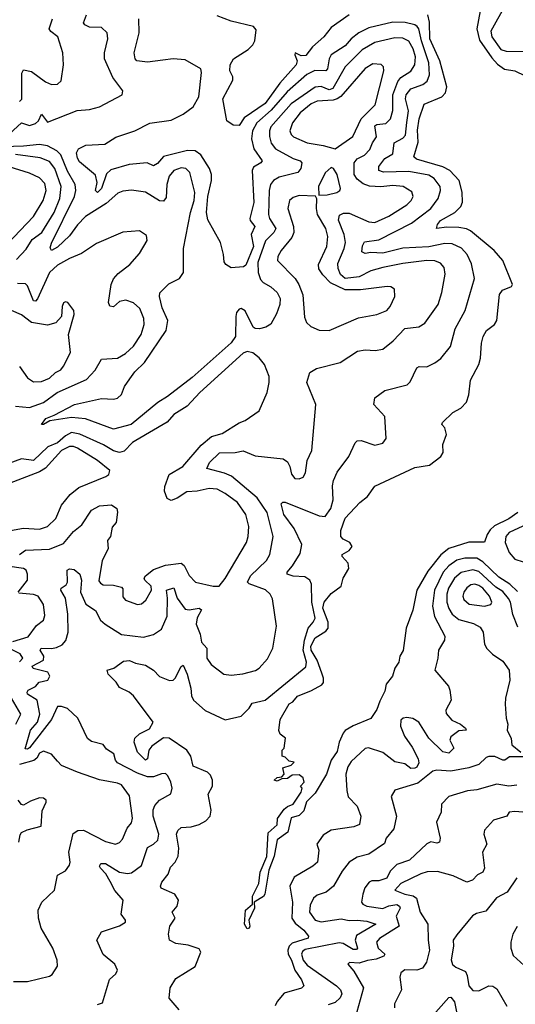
# Model space of a CAD drawing. Extents: x 1552294 to 1694791, y 811929 to 917222.
# Tile 629 of 643: x 1688215 to 1690698, y 888173 to 893100. Entities that reach past the tile are written whole.
import ezdxf

# ---------------------------------------------------------------- set-up
doc = ezdxf.new("R2010")
doc.units = 0

msp = doc.modelspace()

# ---------------------------------------------------------------- linework, layer by layer
at = {"layer": '0CON10XD'}
for points in [[(1690521.8, 893145), (1690505.9, 893055), (1690518.5, 892998.5), (1690580.1, 892910.1), (1690608, 892878), (1690643.4, 892853.4), (1690695, 892844.5), (1690795.6, 892795.6)], [(1690649.1, 893175), (1690575, 893042.5), (1690580, 893015), (1690625, 892951.2), (1690652.8, 892942.8), (1690741.6, 892941.6)], [(1688165, 892529.2), (1688225, 892584.7), (1688265, 892570.6), (1688295, 892580.2), (1688310.6, 892595), (1688325, 892627.8), (1688355, 892587.9), (1688503.6, 892646.4), (1688565, 892651.8), (1688615, 892664.5), (1688728.8, 892725), (1688731.4, 892745), (1688681.9, 892811.9), (1688641.1, 892905), (1688640.7, 892935), (1688656.9, 893005), (1688653.6, 893035), (1688625, 893060.7), (1688565, 893062.4), (1688541.8, 893075), (1688535.4, 893085), (1688549.6, 893125)], [(1688215, 892691.8), (1688227.1, 892702.9), (1688227.1, 892832.9), (1688235, 892848.8), (1688275, 892841.8), (1688345, 892789.5), (1688375, 892775.6), (1688405, 892778.6), (1688422.5, 892795), (1688435.6, 892875), (1688431.9, 892935), (1688406.9, 893015), (1688371.4, 893041.4), (1688364, 893055), (1688379.7, 893105)], [(1688905, 892381.5), (1688885, 892368.5), (1688854.7, 892384.7), (1688764.1, 892375.9), (1688671.6, 892348.4), (1688650.7, 892329.3), (1688625.5, 892255), (1688605, 892235.6), (1688595.6, 892245), (1688604.1, 892285), (1688595, 892322.5), (1688515, 892388.9), (1688505, 892406.7), (1688500, 892435), (1688510, 892455), (1688547.5, 892472.5), (1688642.6, 892477.4), (1688697.4, 892512.6), (1688791.9, 892545), (1688867.8, 892582.2), (1688975, 892598.1), (1689035, 892627.5), (1689084.4, 892665), (1689112.5, 892715), (1689125.9, 892835.9), (1689122, 892855), (1689045, 892900), (1688985, 892905.4), (1688932.4, 892897.6), (1688855, 892887.7), (1688802, 892895), (1688794.4, 892905), (1688789.5, 892935), (1688814.5, 893035), (1688812.9, 893105)], [(1689865, 893125.4), (1689775, 893060.6), (1689739.2, 893015), (1689681.6, 892965), (1689648.7, 892921.3), (1689625, 892919.7), (1689594.6, 892935.4), (1689593.2, 892925), (1689605.2, 892895.2), (1689600.6, 892875), (1689517.8, 892782.2), (1689445, 892681), (1689340.3, 892609.7), (1689315, 892571.4), (1689285, 892572.5), (1689252.5, 892595), (1689233, 892705), (1689282.3, 892797.7), (1689282.3, 892815), (1689268.6, 892845), (1689270.5, 892875), (1689285.7, 892905), (1689359.5, 892950.5), (1689383.5, 892975), (1689393.9, 892995), (1689399.1, 893049.1), (1689386.4, 893066.4), (1689275, 893093.1), (1689205, 893119.2)], [(1690523.6, 891406.4), (1690528.2, 891481.8), (1690536.9, 891515), (1690554.1, 891545), (1690593.8, 891575), (1690605.5, 891594.5), (1690619, 891725), (1690633.6, 891746.4), (1690678, 891765), (1690684.2, 891775), (1690635, 891895.4), (1690592, 891945), (1690474.1, 892044.1), (1690454, 892054), (1690415, 892060.4), (1690355, 892062.5), (1690302.5, 892055), (1690307.5, 892075), (1690322.3, 892095), (1690394.6, 892135), (1690424.7, 892165), (1690433.2, 892186.8), (1690432.4, 892237.6), (1690416.2, 892296.2), (1690370.5, 892345), (1690335, 892363.6), (1690203.3, 892403.3), (1690190, 892415), (1690212, 892488), (1690207.9, 892547.9), (1690215.8, 892605), (1690242.1, 892677.9), (1690329.2, 892715), (1690347.6, 892735), (1690354.8, 892765), (1690319.3, 892895), (1690269.7, 893005), (1690267.9, 893087.9), (1690260.3, 893125)], [(1689015, 888145.7), (1688964.7, 888204.7), (1688968.7, 888255), (1688996.8, 888303.2), (1689095, 888363.2), (1689122.3, 888435), (1689115, 888450.6), (1689058.7, 888468.7), (1688997.3, 888477.3), (1688965.8, 888495), (1688961.4, 888525), (1688967.3, 888565), (1688993.8, 888605), (1688978.6, 888635), (1689004.6, 888665), (1689011.4, 888695), (1688992.5, 888725), (1688923.8, 888755), (1688920, 888765), (1688926.9, 888785), (1688959.6, 888825), (1688970.7, 888859.3), (1688995, 888884.4), (1689010, 888915), (1689012.1, 888955), (1689001.6, 889025), (1689007, 889043), (1689025, 889057.3), (1689075, 889061), (1689115, 889073.1), (1689148.2, 889091.8), (1689169.1, 889115), (1689174.7, 889145), (1689160, 889225), (1689180.5, 889265), (1689181.1, 889295), (1689170.4, 889320.4), (1689155.6, 889335), (1689085.2, 889365.2), (1689073.2, 889415), (1689052.8, 889445), (1688965, 889505.5), (1688935, 889506), (1688876.8, 889465), (1688862.3, 889445), (1688855, 889401.1), (1688845, 889395.4), (1688805.8, 889435.8), (1688788.8, 889485), (1688791.9, 889505), (1688815, 889526.5), (1688865, 889552.3), (1688883.8, 889585), (1688785, 889716.5), (1688763.1, 889735), (1688715, 889758.6), (1688699.4, 889785), (1688658, 889825), (1688654, 889846), (1688687.5, 889855), (1688735, 889891.1), (1688765, 889894.4), (1688795, 889881.2), (1688845, 889871.2), (1688885.6, 889845.6), (1688915, 889813.8), (1688966.5, 889793.5), (1688985, 889795.6), (1688995, 889805.6), (1689025, 889864), (1689035, 889870), (1689054.7, 889825), (1689072.9, 889755), (1689076.5, 889716.5), (1689086.4, 889695), (1689144.2, 889644.2), (1689245, 889597.1), (1689325, 889614.8), (1689365.4, 889655), (1689379.3, 889680.7), (1689445.2, 889694.8), (1689648.1, 889861.9), (1689651.4, 889885), (1689635.9, 889945), (1689642.7, 889995), (1689659.8, 890055), (1689686.2, 890085), (1689695.3, 890104.8), (1689679.1, 890185), (1689677.5, 890275), (1689668, 890295), (1689643.1, 890313.1), (1689585, 890316.2), (1689555.6, 890325.6), (1689554.4, 890335), (1689582.6, 890367.4), (1689620.9, 890429.1), (1689627.9, 890475), (1689590, 890555), (1689538.2, 890625), (1689525, 890677.5), (1689533.3, 890686.7), (1689545, 890686.7), (1689715, 890617.7), (1689745, 890614.4), (1689774.3, 890655), (1689785, 890697.5), (1689782.4, 890767.6), (1689786.5, 890795), (1689805, 890836), (1689864.4, 890915), (1689895, 890983.3), (1689905, 890993.8), (1689925, 890994.2), (1689995, 890971.4), (1690035, 890982), (1690050.8, 891005), (1690044.2, 891115), (1689990, 891175), (1689995, 891207.5), (1690045, 891244.4), (1690156.9, 891273.1), (1690171.1, 891288.9), (1690205, 891358.8), (1690215.8, 891364.2), (1690255, 891362.9), (1690295, 891382.9), (1690324.6, 891405.4), (1690372.5, 891465), (1690396, 891554), (1690446.7, 891645), (1690492.9, 891805), (1690478.8, 891878.8), (1690456.7, 891925), (1690427.8, 891957.8), (1690381.1, 891978.9), (1690345, 891981.3), (1690265, 891963.8), (1690135, 891957.3), (1690035, 891931.6), (1689975, 891934.7), (1689945, 891930), (1689929.2, 891939.2), (1689931.8, 891968.2), (1689941.7, 891988.2), (1690015, 891999.4), (1690177.3, 892082.7), (1690274.2, 892155.8), (1690311.3, 892205), (1690322.9, 892245), (1690322.1, 892265), (1690291.1, 892305), (1690265, 892322), (1690165, 892341), (1690038.1, 892338.1), (1690013.5, 892345), (1690013.5, 892365), (1690044.7, 892405.3), (1690085, 892428.5), (1690090.8, 892485), (1690135, 892507.5), (1690148.2, 892521.8), (1690154.6, 892585.4), (1690162.2, 892645), (1690148.4, 892705), (1690150.8, 892725), (1690174.6, 892755), (1690235, 892776.4), (1690257, 892793), (1690267.3, 892825), (1690265.5, 892884.5), (1690228.4, 892995), (1690215.2, 893055), (1690207, 893067), (1690195, 893075.3), (1690145.9, 893085.9), (1690085, 893088.7), (1689965, 893059.8), (1689913.9, 893035), (1689875, 893004.7), (1689845, 892970.3), (1689775.6, 892924.4), (1689765.2, 892904.8), (1689756.7, 892855), (1689749.1, 892845), (1689693.5, 892846.5), (1689653.9, 892826.1), (1689555, 892739.5), (1689475, 892648.1), (1689403, 892585), (1689381, 892545), (1689376.4, 892505), (1689388.3, 892455), (1689430, 892395), (1689423.6, 892385), (1689387, 892363), (1689380, 892345), (1689387.5, 892185), (1689367.6, 892105), (1689369.1, 892095), (1689392.7, 892065), (1689374.8, 892025), (1689386.1, 891965), (1689348.3, 891871.7), (1689336.1, 891863.9), (1689275, 891859), (1689248.4, 891875), (1689239.6, 891889.6), (1689236.9, 891925), (1689221.1, 891985), (1689158.3, 892098.3), (1689151.1, 892135), (1689157.3, 892215), (1689176.7, 892295), (1689176.6, 892325), (1689166.6, 892356.6), (1689123.5, 892423.5), (1689094.8, 892444.8), (1689056.5, 892446.5), (1688935, 892416.7), (1688905, 892381.5)], [(1690254.8, 891895.2), (1690135, 891881), (1690035, 891860.6), (1689975, 891844.4), (1689915, 891813.9), (1689845, 891805.9), (1689821.7, 891825), (1689810.5, 891855), (1689809.1, 891880.9), (1689840.4, 891955), (1689846.7, 891985), (1689840.2, 892025), (1689812.1, 892097.9), (1689817, 892123), (1689837.8, 892132.2), (1689865, 892132.6), (1689965, 892088.4), (1689995, 892086.2), (1690065, 892117), (1690155, 892174.1), (1690176.2, 892195), (1690185.4, 892215), (1690178.8, 892238.8), (1690135.6, 892265.6), (1690085, 892270.4), (1690025, 892263.7), (1689967.6, 892267.6), (1689935, 892279.7), (1689905, 892302.9), (1689890.8, 892325), (1689890, 892385), (1689905, 892403.8), (1689943, 892423), (1689969.1, 892450.9), (1689981.9, 892485), (1690002.2, 892515), (1689995, 892569.6), (1690005, 892575.9), (1690049.6, 892580.4), (1690072.4, 892605), (1690084.4, 892645.6), (1690083.8, 892725), (1690108.9, 892791.1), (1690125, 892810.9), (1690175, 892843.4), (1690193.8, 892875), (1690197.8, 892915), (1690186.2, 892955), (1690165, 892992.5), (1690135, 893008.4), (1690095, 893010.4), (1689995, 892987.1), (1689930.7, 892949.3), (1689845.4, 892864.6), (1689783.4, 892756.6), (1689765, 892749.3), (1689725, 892765.5), (1689695, 892762.5), (1689575, 892680), (1689473.9, 892565), (1689466.1, 892545), (1689466.4, 892516.4), (1689475, 892483.3), (1689497.5, 892455), (1689585, 892406.2), (1689620.6, 892395), (1689628.5, 892385), (1689623.2, 892355), (1689609.4, 892335), (1689515, 892311.8), (1689487.5, 892295), (1689472.4, 892275), (1689464.8, 892245.2), (1689461.6, 892125), (1689467.1, 892105), (1689497.8, 892055), (1689488.9, 892035), (1689446.6, 891993.4), (1689408.8, 891885), (1689410.4, 891835), (1689421, 891801), (1689434.6, 891785), (1689472.9, 891762.9), (1689505.3, 891735), (1689520.4, 891705), (1689519.1, 891675), (1689502.2, 891627.8), (1689472.7, 891577.3), (1689447.8, 891562.3), (1689416, 891554), (1689395, 891555.1), (1689385, 891562.2), (1689345, 891643.4), (1689325, 891654.8), (1689315, 891651.2), (1689302, 891635), (1689297.7, 891615), (1689296, 891515), (1689275, 891483), (1689080.2, 891309.8), (1688955.9, 891214.1), (1688906.9, 891185), (1688774.2, 891075), (1688685, 891051.9), (1688545, 891103.8), (1688475, 891110.5), (1688366.1, 891093.9), (1688335, 891074.4), (1688324.4, 891074.4), (1688346, 891105), (1688388.8, 891121.2), (1688489.4, 891175), (1688625, 891205.7), (1688685, 891202), (1688705, 891207.3), (1688725, 891225.6), (1688740.8, 891265), (1688767.3, 891302.7), (1688791.6, 891338.4), (1688841, 891385), (1688949.2, 891545), (1688957.2, 891595), (1688928.7, 891658.7), (1688915.3, 891714.7), (1688916.7, 891733.3), (1688961.9, 891778.1), (1689015.5, 891805), (1689036.2, 891835), (1689036.2, 891955), (1689071.2, 892135), (1689089.2, 892195), (1689092.8, 892235), (1689067.1, 892335), (1689047.8, 892355), (1689025, 892359.5), (1688986.9, 892345), (1688965, 892317.3), (1688952.5, 892275), (1688949, 892211), (1688935, 892192.5), (1688915, 892194.1), (1688845, 892237.7), (1688775, 892247.3), (1688732.1, 892242.1), (1688707.6, 892232.4), (1688649.2, 892180.9), (1688544.7, 892115), (1688505, 892074.1), (1688465, 892018.1), (1688405, 891961.6), (1688375, 891946), (1688368.3, 891958.3), (1688375, 891982.9), (1688489.8, 892215), (1688497, 892245), (1688493.6, 892275), (1688455, 892342.2), (1688421.7, 892425), (1688400.8, 892445), (1688355, 892469.2), (1688315, 892475.1), (1688235, 892467), (1688135, 892464.2)], [(1689795, 892454.3), (1689884.3, 892515.7), (1689926.3, 892605), (1689995.3, 892675), (1690040, 892845), (1690037.8, 892865), (1690026.6, 892876.6), (1689985, 892880.4), (1689945, 892856), (1689823.3, 892716.8), (1689806.1, 892703.9), (1689785, 892697.2), (1689705, 892692.4), (1689675, 892679.8), (1689619.7, 892635), (1689582.1, 892585), (1689568.2, 892545), (1689575.3, 892525.3), (1689586.9, 892515), (1689655, 892484.1), (1689735, 892471.3), (1689795, 892454.3)], [(1688199.1, 891900.9), (1688247.3, 891952.7), (1688278.8, 892001.2), (1688327.1, 892035), (1688388.3, 892135), (1688416.6, 892205), (1688424.1, 892265), (1688391.1, 892355), (1688365, 892390.2), (1688318.4, 892408.4), (1688195, 892425.4)], [(1688152.1, 891977.9), (1688284.8, 892115.2), (1688332.6, 892195), (1688347.8, 892245), (1688341.5, 892281.5), (1688315, 892308.7), (1688265, 892331.9), (1688163.6, 892363.6)], [(1689713, 892223), (1689755, 892224.5), (1689803.9, 892236.1), (1689819.2, 892245), (1689823.1, 892255), (1689805, 892325.8), (1689786.4, 892356.4), (1689775, 892360), (1689745, 892334), (1689712.5, 892265), (1689713, 892223)], [(1689765, 891544.7), (1689911.9, 891608.1), (1690005, 891624.4), (1690053.8, 891645), (1690070.8, 891665), (1690094, 891715), (1690092, 891752), (1690074.3, 891764.3), (1690055.5, 891765.5), (1689921.9, 891748.1), (1689845, 891748.4), (1689773, 891783), (1689733.2, 891823.2), (1689714.4, 891854.4), (1689711.7, 891875), (1689754.3, 891965), (1689759.6, 892015), (1689748, 892055), (1689707.6, 892125), (1689701.3, 892155), (1689704.1, 892204.1), (1689696.7, 892216.7), (1689615, 892220.4), (1689585, 892211.5), (1689566.7, 892195), (1689559.2, 892155), (1689587.1, 892065), (1689589.3, 892035), (1689578.8, 892011.2), (1689525.2, 891944.8), (1689508.9, 891915), (1689506.2, 891895), (1689594.5, 891805), (1689613.8, 891775), (1689633.3, 891723.3), (1689642.7, 891612.7), (1689651.8, 891585), (1689674.4, 891565), (1689715, 891547.2), (1689765, 891544.7)], [(1688195, 891166.1), (1688265, 891160.6), (1688334.2, 891185), (1688403.9, 891235), (1688550.4, 891299.6), (1688594.1, 891345.9), (1688625, 891401.4), (1688705, 891406.9), (1688745, 891430.7), (1688785, 891467.3), (1688823.7, 891525), (1688839.8, 891575), (1688837.9, 891605), (1688817.8, 891655), (1688785, 891683.8), (1688746.7, 891696.7), (1688715, 891691), (1688685, 891664.2), (1688667.2, 891667.2), (1688659.6, 891685), (1688674.2, 891775.7), (1688685.8, 891804.2), (1688708.8, 891831.2), (1688766.9, 891875), (1688815, 891930), (1688854, 891995), (1688850.3, 892020.3), (1688815, 892044.3), (1688732.1, 892037.9), (1688599.6, 891980.4), (1688525, 891930), (1688465, 891906), (1688405, 891872.1), (1688365, 891835.4), (1688305, 891704.2), (1688295, 891691.4), (1688285, 891694.4), (1688255, 891769.4), (1688245, 891777.9), (1688205, 891779.6)], [(1688605, 888171.9), (1688629.7, 888180.3), (1688665, 888297.5), (1688696.7, 888325), (1688706.2, 888345), (1688692, 888375), (1688633.4, 888423.4), (1688602, 888495), (1688625, 888535.7), (1688715, 888566.2), (1688745.8, 888585), (1688745.7, 888595), (1688724, 888625), (1688733.8, 888695), (1688692.9, 888742.9), (1688668.4, 888788.4), (1688646.5, 888826.5), (1688619.7, 888855), (1688615.3, 888865), (1688622.1, 888877.9), (1688645, 888878.6), (1688716, 888835), (1688755, 888828.4), (1688775, 888831.4), (1688825, 888868.5), (1688855, 888958.2), (1688886.4, 888975), (1688908.2, 888995), (1688912.5, 889025), (1688884.4, 889115), (1688883.6, 889146.4), (1688891.6, 889168.4), (1688915, 889194.6), (1688972.7, 889227.3), (1688978.5, 889255), (1688972.1, 889285), (1688957.2, 889317.2), (1688945, 889328.1), (1688925, 889327.1), (1688885, 889311.9), (1688855, 889311.5), (1688805, 889330.4), (1688705, 889382.2), (1688694.8, 889394.8), (1688686.4, 889426.4), (1688650.8, 889450.7), (1688633.3, 889473.3), (1688575, 889488.5), (1688555, 889502.9), (1688506.9, 889605), (1688455, 889654.2), (1688425, 889664.3), (1688405, 889662.9), (1688375, 889599.2), (1688265, 889456.5), (1688255, 889449.5), (1688242.2, 889452.2), (1688270.4, 889545), (1688304.6, 889585), (1688316.4, 889625), (1688302.6, 889695), (1688254.8, 889724.8), (1688252.8, 889735), (1688257.8, 889745), (1688295, 889763.4), (1688312.5, 889785), (1688356.7, 889795), (1688366.5, 889815), (1688356, 889835), (1688283.2, 889853.2), (1688278.5, 889865), (1688334.8, 889895.2), (1688337.1, 889915), (1688318.5, 889945), (1688323.3, 889955), (1688375, 889953.5), (1688400.5, 889959.5), (1688428.3, 889971.7), (1688446.7, 889993.3), (1688458.4, 890035), (1688457, 890125), (1688445.2, 890205), (1688421, 890245), (1688423.8, 890256.2), (1688447.7, 890272.3), (1688455.3, 890285), (1688453.9, 890346.1), (1688465, 890352.5), (1688488.5, 890348.5), (1688516, 890326), (1688525.2, 890295), (1688520.2, 890235), (1688546.2, 890176.2), (1688595, 890144.4), (1688620.9, 890095), (1688643.3, 890075), (1688725, 890023.2), (1688835, 890010.9), (1688885, 890024.4), (1688925, 890051.4), (1688954.7, 890115), (1688956.1, 890205), (1688950, 890245), (1688987, 890257), (1689004.8, 890205), (1689045, 890151.1), (1689065, 890147.1), (1689115, 890155.9), (1689126.8, 890146.8), (1689105, 890106.7), (1689099.5, 890075), (1689119.1, 890025), (1689125.9, 889985.9), (1689152.9, 889955), (1689152.5, 889905), (1689174.6, 889874.6), (1689237.5, 889825), (1689275, 889820.6), (1689333.6, 889826.4), (1689396.1, 889843.9), (1689415, 889855.7), (1689457.3, 889902.7), (1689482.7, 889955), (1689502.1, 890065), (1689482.1, 890202.1), (1689469.5, 890225), (1689446.8, 890246.8), (1689365, 890277.1), (1689356.6, 890285), (1689372.2, 890317.8), (1689451.5, 890395), (1689468.5, 890425), (1689485.4, 890515), (1689455.1, 890635.1), (1689405, 890708.4), (1689275.7, 890815.7), (1689241.8, 890831.8), (1689152, 890855), (1689166.4, 890885), (1689216.9, 890933.1), (1689295, 890933.9), (1689335, 890942.2), (1689395, 890917.8), (1689535, 890903.2), (1689557.2, 890887.2), (1689568.7, 890865), (1689576.9, 890826.9), (1689594, 890805), (1689615, 890802.9), (1689635, 890810.8), (1689646.5, 890833.5), (1689655.4, 890895), (1689678.2, 890945), (1689698.6, 891175), (1689654, 891285), (1689668.8, 891335), (1689702.5, 891355), (1689821.2, 891385), (1689907.8, 891442.2), (1689945, 891449.1), (1689995.5, 891444.5), (1690035, 891452.2), (1690086.3, 891493.6), (1690145, 891554.7), (1690215, 891563.8), (1690245, 891581.5), (1690310.6, 891675), (1690329.5, 891735), (1690346.9, 891826.9), (1690340.7, 891860.7), (1690322.7, 891882.7), (1690293.9, 891893.9), (1690254.8, 891895.2)], [(1688214.2, 891364.2), (1688255, 891308.2), (1688285, 891287.5), (1688325, 891289.3), (1688365, 891307.1), (1688395, 891334.4), (1688421.3, 891348.7), (1688435, 891366), (1688470.5, 891435), (1688460.5, 891525), (1688488, 891625), (1688486.2, 891645), (1688455.9, 891685.9), (1688445, 891688.8), (1688435, 891683.3), (1688428, 891665), (1688424.4, 891615), (1688397.1, 891582.9), (1688355, 891572.3), (1688275, 891585.2), (1688225, 891623.2), (1688175, 891645.4)], [(1688214.2, 890425), (1688245, 890445.3), (1688365, 890450.5), (1688435, 890479.7), (1688485, 890540), (1688526.6, 890573.4), (1688575, 890645.7), (1688615, 890667.5), (1688675, 890673.1), (1688702.5, 890655), (1688705.7, 890635.7), (1688698.5, 890585), (1688678.2, 890561.8), (1688670.3, 890515), (1688654.8, 890495), (1688658, 890452), (1688628.3, 890395), (1688612.6, 890292.6), (1688620, 890280), (1688633.1, 890273.1), (1688685, 890270.7), (1688725, 890260.8), (1688732.2, 890252.2), (1688732.9, 890212.9), (1688745, 890196.5), (1688805, 890173.5), (1688825, 890176.7), (1688847.8, 890195), (1688876.1, 890245), (1688873.3, 890265), (1688842.5, 890295), (1688839.4, 890305), (1688845, 890318.2), (1688885, 890348.4), (1688945, 890370.5), (1689025, 890381.1), (1689039.3, 890369.3), (1689065, 890318.5), (1689095.8, 890285), (1689185, 890265.7), (1689214.1, 890265.9), (1689245, 890304), (1689351.6, 890485), (1689360, 890515), (1689362.4, 890565), (1689348.4, 890625), (1689306.4, 890685), (1689245, 890730), (1689205, 890751.6), (1689165, 890755.3), (1689105, 890741.2), (1689052.7, 890737.3), (1689004.7, 890705.3), (1688975, 890694.6), (1688954.4, 890705), (1688940.6, 890740.6), (1688942.7, 890765), (1688964.6, 890825), (1689032.9, 890865), (1689125, 890971.2), (1689175.9, 891014.1), (1689230.4, 891029.6), (1689315, 891083.1), (1689345.5, 891094.5), (1689415, 891143.3), (1689455.6, 891235), (1689465.7, 891285), (1689464.3, 891315), (1689442.2, 891375), (1689415, 891408.1), (1689383, 891433), (1689355, 891439.6), (1689335, 891431.1), (1689117.8, 891235), (1689055, 891167.1), (1688988.2, 891125), (1688953.5, 891086.5), (1688796.9, 890995), (1688780.3, 890985), (1688739.2, 890940.8), (1688715, 890935.1), (1688685, 890943.4), (1688635, 890973.3), (1688516.5, 891026.5), (1688475, 891033.9), (1688445, 891017.4), (1688405, 890982.6), (1688356.7, 890963.3), (1688285.1, 890894.9), (1688225, 890903.6), (1688115, 890862.6)], [(1690710, 890635), (1690665, 890602.7), (1690593, 890567), (1690571.9, 890548.1), (1690556.2, 890525), (1690544, 890486), (1690465, 890486.2), (1690365.6, 890454.4), (1690325, 890422.9), (1690259.3, 890340.7), (1690205.3, 890245), (1690184.4, 890145), (1690151.4, 890055), (1690135.4, 889944.6), (1690120, 889915), (1690113.8, 889885), (1690093.8, 889855), (1690082.5, 889815), (1690051.2, 889775), (1690045, 889740), (1690019.2, 889690.8), (1690005, 889648), (1689975, 889604), (1689885, 889567.1), (1689846.3, 889543.7), (1689835, 889530), (1689815.7, 889484.3), (1689805, 889438.6), (1689775, 889395.8), (1689752.2, 889325), (1689695, 889229.6), (1689652.8, 889187.2), (1689639.2, 889140.8), (1689615, 889117.5), (1689575, 889107.1), (1689558.6, 889035), (1689505, 888996.2), (1689490, 888915), (1689464.1, 888845), (1689443.1, 888725), (1689436.4, 888713.6), (1689390, 888685), (1689390.9, 888655), (1689362.5, 888595), (1689368.8, 888565), (1689365.3, 888554.7), (1689355, 888551.2), (1689340.7, 888575), (1689345.8, 888645), (1689382, 888675), (1689381.9, 888715), (1689412.6, 888777.4), (1689419.3, 888835), (1689452.5, 888912.5), (1689459.2, 889030.8), (1689505, 889071.4), (1689506.7, 889103.3), (1689539.8, 889150.2), (1689556.2, 889163.8), (1689585.4, 889175), (1689625.5, 889235), (1689630, 889255), (1689622.5, 889265), (1689640, 889285), (1689636.1, 889306.1), (1689615, 889321.2), (1689580.7, 889319.3), (1689556.7, 889303.3), (1689528.3, 889301.7), (1689505, 889290), (1689490, 889295), (1689505, 889307.5), (1689528.3, 889311.7), (1689540, 889325), (1689533.6, 889356.4), (1689575, 889370), (1689590, 889385), (1689565, 889390), (1689545, 889410), (1689530, 889415), (1689530, 889445), (1689540, 889455), (1689547.5, 889505), (1689520, 889525), (1689513, 889543), (1689520.7, 889599.3), (1689565, 889677.5), (1689583, 889687), (1689606.7, 889715), (1689677, 889743), (1689728.1, 889771.9), (1689736.5, 889783.5), (1689737.8, 889805), (1689729.6, 889829.6), (1689705.9, 889895.9), (1689675.7, 889945), (1689674.3, 889965), (1689695, 890007.3), (1689749, 890041), (1689760.8, 890055), (1689760.6, 890085), (1689733.5, 890156.5), (1689740.6, 890185), (1689775, 890229), (1689825.3, 890265), (1689835.6, 890305), (1689864.2, 890355), (1689860.7, 890380.7), (1689830, 890415), (1689830, 890425), (1689866.5, 890443.5), (1689880.4, 890465), (1689868.5, 890485), (1689835, 890500.8), (1689824, 890515), (1689823.8, 890545), (1689845, 890605.8), (1689918.4, 890685), (1689957.6, 890715), (1689995, 890765.4), (1690195, 890860.2), (1690268.3, 890871.7), (1690325.4, 890914.6), (1690336.7, 890935), (1690335.2, 890975), (1690352.5, 891025), (1690345, 891057.5), (1690330, 891075), (1690333.3, 891085), (1690384.3, 891135), (1690425, 891156.4), (1690453.4, 891186.6), (1690465, 891223.8), (1690473.8, 891296.2), (1690514.8, 891375), (1690523.6, 891406.4)], [(1688133.1, 890536.9), (1688235, 890556.8), (1688315, 890550.9), (1688355, 890564.6), (1688397.3, 890605), (1688425, 890670.8), (1688467.9, 890725), (1688511, 890759), (1688646.2, 890815), (1688661.2, 890825), (1688666.2, 890845), (1688605.5, 890895), (1688505.8, 890955.8), (1688485, 890964.2), (1688465, 890964.2), (1688425.7, 890945), (1688345, 890856.9), (1688315, 890837.6), (1688075, 890746.7)], [(1690735, 890566.2), (1690667.8, 890535), (1690651, 890515), (1690647.1, 890485), (1690666.4, 890435), (1690695, 890400.6), (1690737.9, 890387.9)], [(1690709.5, 890239.5), (1690669.6, 890275), (1690615, 890310.5), (1690535, 890386.7), (1690505, 890406.3), (1690444.3, 890405.7), (1690405, 890395.2), (1690365, 890368), (1690337, 890335), (1690292.3, 890245), (1690283.1, 890165), (1690293.6, 890113.6), (1690345.4, 890015), (1690343.3, 889995), (1690312.5, 889945), (1690310.5, 889905), (1690294.2, 889845), (1690362.5, 889765), (1690370, 889745), (1690376.2, 889695), (1690350, 889645), (1690351.7, 889628.3)], [(1688207.5, 890235), (1688254.6, 890295), (1688255.5, 890325), (1688247.3, 890345), (1688235, 890354.6), (1688155, 890366.5)], [(1690711.1, 890061.1), (1690684.8, 890124.8), (1690673.8, 890185), (1690664.2, 890204.2), (1690635, 890238.3), (1690601, 890261), (1690515, 890339.8), (1690485, 890346.8), (1690425.9, 890334.1), (1690393.4, 890305), (1690363.1, 890255), (1690355.1, 890224.9), (1690355.2, 890185), (1690364.3, 890154.3), (1690381.7, 890125), (1690415, 890099.1), (1690488.7, 890078.7), (1690521.4, 890061.4), (1690537.3, 890035), (1690544.2, 889975), (1690555, 889953.8), (1690584, 889925), (1690635, 889890.8), (1690666.7, 889845), (1690671.1, 889795), (1690649.1, 889705), (1690647.5, 889675), (1690651.9, 889605), (1690660.6, 889575), (1690657.1, 889545), (1690677, 889503), (1690681.2, 889471.2), (1690725.3, 889435.3)], [(1690543.5, 890166.5), (1690575, 890174.3), (1690579.5, 890185), (1690568.2, 890215), (1690535.7, 890255), (1690515, 890269.6), (1690495, 890275.7), (1690475, 890271.9), (1690455, 890257.8), (1690439.4, 890235), (1690435.3, 890215), (1690439.6, 890199.6), (1690467.1, 890175), (1690543.5, 890166.5)], [(1688181.9, 889988.1), (1688257.3, 890012.7), (1688300.4, 890069.6), (1688334.4, 890095), (1688341.5, 890118.5), (1688334.6, 890174.6), (1688308.9, 890215), (1688284, 890224), (1688210.5, 890230.5)], [(1688215, 889887), (1688232, 889905), (1688217.7, 889927.7), (1688164.6, 889954.6)], [(1688195.5, 889575), (1688220.6, 889625), (1688174.8, 889705)], [(1690351.7, 889628.3), (1690380, 889595), (1690423.3, 889575), (1690447.8, 889555), (1690451.2, 889545), (1690415, 889541.5), (1690375, 889512.5), (1690369.6, 889495), (1690390.5, 889455), (1690365, 889429.7), (1690335, 889437.3), (1690265, 889505.5), (1690214.6, 889585), (1690185, 889603.4), (1690155, 889608), (1690135.4, 889604.6), (1690124.7, 889595.3), (1690122.9, 889565), (1690142.3, 889515), (1690180.7, 889460.7), (1690211.5, 889401.5), (1690215, 889381.2), (1690205, 889360.7), (1690195, 889354.4), (1690173.9, 889353.9), (1690145, 889376.1), (1690095, 889386.1), (1690035, 889433.8), (1689963.3, 889456.7), (1689945, 889452.9), (1689875, 889388.8), (1689858.7, 889361.3), (1689849.7, 889325), (1689853.2, 889243.2), (1689861.2, 889211.2), (1689905.4, 889165), (1689923.3, 889115), (1689917.5, 889072.5), (1689889.2, 889060.8), (1689774.8, 889045.2), (1689735, 889020.4), (1689703.5, 888975), (1689714.5, 888945), (1689706.5, 888885), (1689684.4, 888865), (1689590.9, 888809.1), (1689568.6, 888765), (1689581.1, 888685), (1689579, 888605), (1689595, 888578.6), (1689639.1, 888545), (1689662.5, 888515), (1689660, 888505), (1689580.5, 888479.5), (1689564.4, 888465), (1689557.7, 888445), (1689560.1, 888425), (1689576.9, 888395), (1689593.6, 888343.6), (1689626.8, 888295), (1689638.1, 888265), (1689626.7, 888253.3), (1689540.3, 888229.7), (1689505, 888188.1), (1689495.4, 888165)], [(1688185, 888286.8), (1688255, 888287.7), (1688365, 888313.8), (1688378.3, 888321.7), (1688404.2, 888365), (1688403.4, 888393.4), (1688381.5, 888455), (1688323.9, 888555), (1688310.4, 888605), (1688307.9, 888645), (1688326.1, 888683.9), (1688390, 888745), (1688405, 888818.8), (1688445, 888842), (1688465, 888870), (1688468.9, 888885), (1688460.9, 888935), (1688482.7, 889027.3), (1688506.1, 889043.9), (1688535, 889045.4), (1688645, 888988.1), (1688695, 888975.5), (1688715, 888983.5), (1688729.9, 889000.1), (1688754.6, 889055), (1688775, 889082), (1688780.4, 889105), (1688766, 889216), (1688725, 889270.9), (1688705, 889280), (1688615, 889297.1), (1688505.4, 889335.4), (1688425, 889368.7), (1688405, 889390.6), (1688375, 889425.5), (1688335, 889439.4), (1688315, 889429.4), (1688302, 889405), (1688286.9, 889393.1), (1688215, 889373.6)], [(1690738.1, 889411.9), (1690668.1, 889411.9), (1690645, 889395.5), (1690635, 889395.4), (1690595, 889414), (1690565, 889413.9), (1690551.7, 889408.3), (1690515, 889373.1), (1690465, 889356.3), (1690375, 889340.2), (1690305, 889344.3), (1690285, 889340), (1690210, 889280), (1690094.3, 889245), (1690076.8, 889213.2), (1690102.8, 889115), (1690088.8, 889051.2), (1690051.1, 889005), (1690042, 888978), (1689965, 888924.7), (1689905, 888909.3), (1689865.5, 888885), (1689830.1, 888839.9), (1689787.5, 888765), (1689750.8, 888735), (1689705, 888719.1), (1689686.5, 888705), (1689669.9, 888670.1), (1689666.6, 888635), (1689695.5, 888595), (1689725, 888586.1), (1689825, 888600.8), (1689865, 888592.5), (1689905, 888595.2), (1689955, 888589), (1689999.2, 888575), (1689902.1, 888517.9), (1689895.8, 888495), (1689907, 888455), (1689901.9, 888448.1), (1689885, 888447.7), (1689835, 888478.4), (1689815, 888480.9), (1689645, 888447), (1689632.3, 888437.7), (1689627.3, 888425), (1689634.8, 888395), (1689655, 888370), (1689802.7, 888265), (1689822.5, 888245), (1689828.5, 888225), (1689820.5, 888205), (1689795, 888182.2), (1689759.8, 888170.2)], [(1690705, 889270.2), (1690665, 889265.2), (1690605, 889274.7), (1690505, 889246), (1690457.7, 889242.3), (1690365, 889212.5), (1690327.5, 889175), (1690327.1, 889135), (1690303.8, 889085), (1690321.8, 889005), (1690317.8, 888985), (1690305, 888980), (1690275, 888986.5), (1690255, 888976.9), (1690168.2, 888895), (1690105, 888873.2), (1690070.6, 888839.4), (1690054.5, 888805), (1690015, 888790.7), (1689978.9, 888791.1), (1689965.3, 888784.8), (1689943.6, 888756.4), (1689934.8, 888725.2), (1689927.3, 888685), (1689933.3, 888675), (1689954.5, 888665), (1690035, 888652.5), (1690065, 888666), (1690105, 888672.7), (1690118.1, 888665), (1690121, 888655), (1690101.3, 888615), (1690115.3, 888565), (1690017.2, 888502.8), (1690002.7, 888485), (1690010.8, 888455), (1690044, 888425), (1690039.7, 888415), (1690001.2, 888398.8), (1689956.8, 888393.2), (1689915, 888378.9), (1689868, 888382), (1689858.8, 888375), (1689889.6, 888339.6), (1689937.8, 888255), (1689895.6, 888105)], [(1688211.6, 888985), (1688218, 889022), (1688225, 889032.5), (1688253, 889047), (1688323.3, 889065), (1688328.1, 889141.9), (1688348.6, 889185), (1688348, 889195), (1688334.4, 889204.4), (1688315, 889206.5), (1688269.7, 889190.3), (1688235, 889170), (1688225, 889172.5), (1688207.5, 889195)], [(1690775, 889130.8), (1690695, 889138.9), (1690666.7, 889135), (1690655, 889114.2), (1690588.8, 889095), (1690544, 889045), (1690540.8, 889025), (1690555.6, 888975), (1690533.2, 888935), (1690544.1, 888855), (1690535, 888834.6), (1690508.6, 888821.4), (1690482.9, 888795), (1690455, 888784.7), (1690386.3, 888816.3), (1690307.4, 888837.4), (1690256.6, 888836.6), (1690225, 888826.8), (1690125, 888777.1), (1690094.3, 888745), (1690145, 888724.4), (1690186.8, 888716.8), (1690202.7, 888705), (1690221.5, 888635), (1690260.4, 888575), (1690260.9, 888495), (1690268.2, 888445), (1690252.2, 888385), (1690232.5, 888355), (1690205, 888343.6), (1690145, 888345.4), (1690125, 888330.8), (1690119.3, 888309.3), (1690128.2, 888245), (1690093.3, 888175), (1690093.1, 888155)], [(1690705, 888806), (1690657.5, 888735), (1690603.7, 888706.4), (1690550.7, 888639.3), (1690502.6, 888627.4), (1690483.6, 888616.4), (1690405, 888521.2), (1690387.3, 888495), (1690388.9, 888465), (1690375.9, 888395.9), (1690383.3, 888373.2), (1690399.3, 888359.3), (1690448.2, 888338.2), (1690457.5, 888317.5), (1690465, 888266), (1690485, 888242.1), (1690515, 888240.8), (1690565, 888266.1), (1690585, 888263.8), (1690605, 888251.1), (1690655, 888164.4)], [(1690706.9, 888563.1), (1690684.7, 888525), (1690676, 888485), (1690676, 888455), (1690687.5, 888417.5), (1690760.6, 888350.6)], [(1690275, 888106.2), (1690365, 888206.9), (1690375, 888209.2), (1690392.5, 888185), (1690403.1, 888135)]]:
    msp.add_lwpolyline(points, dxfattribs=at)

doc.saveas('drawing.dxf')
